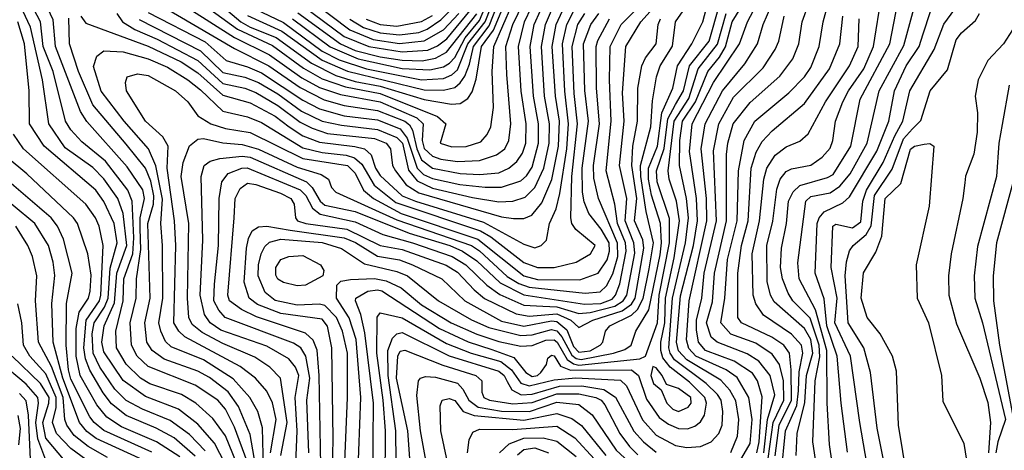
# Model space of a CAD drawing. Extents: x 501367 to 657802, y 482273 to 547541.
# Tile 651 of 656: x 632560 to 636125, y 485634 to 487192. Entities that reach past the tile are written whole.
import ezdxf

# ---------------------------------------------------------------- set-up
doc = ezdxf.new("R2010")
doc.units = 0

msp = doc.modelspace()

# ---------------------------------------------------------------- linework, layer by layer
at = {"layer": '0CON20XD'}
for points in [[(635519.3, 485465), (635492.2, 485655), (635483.9, 485805), (635482.7, 485995), (635441.9, 486141.9), (635382.7, 486255), (635377.4, 486312.6), (635406.7, 486535), (635425, 486552.1), (635495, 486566), (635529.7, 486590.3), (635567, 486635), (635628.4, 486745), (635672.2, 486935), (635761.5, 487098.5), (635805, 487258.5), (635881.5, 487375), (635895.2, 487455), (635938.5, 487555), (635954.3, 487665), (636001.7, 487748.3), (636078.3, 487925), (636222.2, 488127.8)], [(635633.9, 485545), (635602, 485735), (635568, 485975), (635510.9, 486095), (635519.3, 486185), (635497.6, 486295), (635503.7, 486445), (635515, 486452.5), (635575, 486439.4), (635605, 486460.8), (635612.8, 486535), (635625.9, 486575), (635686.9, 486675), (635728, 486772), (635757.6, 486825), (635783, 486935), (635871, 487085), (635906.3, 487176.3), (635968.4, 487261.6), (636042.6, 487385), (636083.3, 487495), (636146.4, 487593.6)], [(633324.9, 485545), (633265, 485660.2), (633205, 485728.8), (633135, 485782.4), (633015, 485828.6), (632935, 485886.6), (632865, 485990), (632857.5, 486025), (632865.3, 486084.7), (632902.9, 486167.1), (632911.8, 486275), (632947.8, 486375), (632935, 486490.4), (632914.9, 486544.9), (632865, 486616.7), (632825, 486657.7), (632725, 486729), (632666.1, 486815), (632643.1, 486975), (632598.6, 487165), (632533.7, 487305)], [(633360.2, 485549.8), (633305, 485686.8), (633259.5, 485749.5), (633197.9, 485805), (633145.7, 485835.7), (633031.3, 485875), (632997.8, 485895), (632945, 485946.3), (632911, 486005), (632908.4, 486065), (632934.9, 486175), (632937.6, 486255), (632969.2, 486345), (632973.4, 486403.4), (632967.6, 486535), (632951.1, 486575), (632870.8, 486680.9), (632785, 486750.2), (632745, 486794.3), (632725.8, 486825), (632681.8, 487005), (632645.5, 487095), (632635.1, 487185), (632577.3, 487295)], [(633383.6, 485593.6), (633338.3, 485718.3), (633305, 485783), (633277.4, 485815), (633195, 485869.9), (633025, 485937.7), (632985.2, 485975), (632965.4, 486015), (632960.3, 486095), (632982.3, 486185), (632982.5, 486255), (632999, 486361), (632996.1, 486436.1), (632996.5, 486475), (633012.4, 486545), (633006, 486576), (632949.4, 486659.4), (632803.4, 486823.4), (632779.8, 486859.8), (632689.7, 487095), (632681.6, 487191.6), (632632.4, 487295)], [(633195, 487325.5), (633361.1, 487185), (633394.3, 487165.7), (633488.1, 487128.1), (633616.6, 487035), (633705, 486990.5), (633775, 486969.1), (633865, 486952.2), (634025, 486902.9), (634123.7, 486886.3), (634155, 486889), (634182.5, 486907.5), (634198.5, 486931.5), (634212.7, 486977.3), (634232.6, 487095), (634275.8, 487154.2), (634321.2, 487265)], [(633546.7, 485256.7), (633564.5, 485705), (633557, 485825), (633570.1, 485905), (633558.3, 485935), (633534.6, 485964.6), (633455, 486010.3), (633288.7, 486068.7), (633249.5, 486095), (633228.8, 486125), (633213, 486195), (633223.2, 486395), (633217.2, 486625), (633227.8, 486665), (633249.8, 486680.2), (633285, 486690.4), (633365, 486698.6), (633395, 486694.7), (633598.3, 486605), (633619.2, 486585), (633648.1, 486535), (633665, 486521.7), (633775, 486497.6), (633969.7, 486420.3), (634117.8, 486375), (634163.4, 486355), (634215, 486320.2), (634299.7, 486239.7), (634385, 486196.5), (634605, 486162.3), (634663.8, 486165), (634705, 486181.3), (634717.1, 486195), (634733.2, 486236.8), (634756.4, 486355), (634752.9, 486385), (634724.6, 486455), (634714.2, 486524.2), (634682.9, 486645), (634702, 486825), (634695.1, 486974.9), (634698, 487095), (634737.8, 487175), (634865, 487303.7)], [(633411.7, 487231.7), (633515, 487181.9), (633655, 487078.6), (633716.6, 487046.6), (633815.1, 487014.9), (634015, 486974.4), (634095, 486979.7), (634125, 486992.2), (634145, 487010.3), (634183, 487105), (634245.4, 487185), (634288.8, 487295)], [(633735.3, 485535), (633747.1, 485825), (633746.4, 485985), (633728.3, 486065), (633706.7, 486115), (633665, 486157.8), (633645, 486162.8), (633565, 486159.7), (633485, 486176.2), (633449.3, 486205), (633423.2, 486265), (633424.1, 486305), (633433.7, 486345), (633447.9, 486372.1), (633465, 486387.7), (633505, 486398), (633655, 486385.8), (633725, 486363.8), (633809, 486309), (633925, 486280.6), (633964.2, 486265), (634076.7, 486175), (634195.8, 486105.8), (634258.6, 486078.6), (634375, 486049.1), (634415, 486051.5), (634485, 486070.8), (634505, 486066.7), (634523.3, 486045), (634558.7, 485978.7), (634575, 485965.8), (634592.7, 485962.7), (634710, 485985), (634750.7, 485999.3), (634774.3, 486015), (634790.9, 486065), (634838.2, 486141.8), (634878.5, 486341.5), (634884.2, 486385), (634880.7, 486455), (634847.7, 486557.7), (634836.1, 486615), (634836.1, 486655), (634868.9, 486735), (634884.4, 486855.6), (634924.8, 486945), (634941.2, 487025), (634993.5, 487105), (635033.4, 487185), (635062.4, 487295)], [(633548, 487195), (633683.9, 487093.9), (633785, 487050.5), (633945, 487015.5), (634045, 487010.6), (634095, 487021.8), (634115.7, 487035), (634135, 487055.7), (634173, 487127), (634225, 487188.8), (634271, 487299)], [(633192.1, 487272.1), (633348.2, 487158.2), (633475, 487099.4), (633587.1, 487017.1), (633655, 486977.7), (633739.1, 486949.1), (633865, 486925.1), (634072.4, 486842.4), (634102.5, 486815), (634081.8, 486745), (634125, 486731.7), (634176.8, 486733.2), (634229.6, 486750.4), (634252.7, 486777.3), (634266, 486805), (634276, 486875), (634270.7, 487005), (634276.4, 487095), (634341.7, 487245)], [(633606.7, 485625), (633599.5, 485815), (633610.2, 485895), (633596.6, 485975), (633577.7, 486005), (633551.8, 486021.8), (633304.3, 486114.3), (633280.8, 486140.8), (633262.9, 486175), (633264.9, 486235), (633279.4, 486375), (633282.1, 486545), (633292.1, 486605), (633315, 486635.6), (633364.5, 486655), (633383.9, 486656.1), (633575, 486576.4), (633595.5, 486555.5), (633620.5, 486510.5), (633648.2, 486488.2), (633775, 486461.1), (633874.8, 486414.8), (633982.6, 486385), (634125.5, 486335.5), (634175.7, 486305), (634251.8, 486231.8), (634298.1, 486198.1), (634385, 486159.6), (634454.5, 486155.5), (634505, 486153.8), (634585, 486128.9), (634625, 486132.3), (634715, 486155.9), (634745.5, 486175), (634757.9, 486195), (634787.1, 486347.1), (634783, 486385), (634752.1, 486465), (634758.4, 486545), (634732.1, 486665), (634748.6, 486825), (634742.7, 486927.3), (634754.2, 487095), (634808.8, 487185), (634896.5, 487283.5)], [(633691.4, 485501.4), (633695.5, 485675), (633690, 486005), (633675, 486083.8), (633655, 486108.5), (633505, 486129.1), (633421.4, 486161.4), (633390.4, 486185), (633372.8, 486242.8), (633381.3, 486365), (633389, 486401), (633402.2, 486427.8), (633425, 486443.3), (633454.4, 486445.6), (633539.1, 486430.9), (633735, 486403.4), (633776.3, 486386.3), (633855, 486336.8), (633935, 486322.7), (633982.6, 486305), (634088.9, 486255), (634171.6, 486175), (634305, 486101.9), (634385, 486083.4), (634485, 486102.3), (634505, 486100.7), (634540.4, 486070.4), (634565, 486009.3), (634585, 485988.8), (634625, 485993.8), (634662.2, 486015), (634671.6, 486025), (634680.8, 486065), (634696.9, 486085), (634775, 486123.5), (634797, 486143), (634817.2, 486182.8), (634838.8, 486291.2), (634854.7, 486385), (634827.9, 486497.9), (634808.5, 486625), (634808.3, 486665), (634844.6, 486805), (634851.2, 486898.8), (634865.2, 486985), (634879.5, 487025), (634924, 487096), (634934.8, 487185), (634996.4, 487273.6)], [(633385, 487207.2), (633508.8, 487151.2), (633655, 487045.6), (633746.3, 487006.3), (634025, 486938.4), (634095, 486937.5), (634135, 486947.2), (634155, 486963.2), (634171.5, 486988.5), (634188.3, 487031.6), (634202.5, 487095), (634259.8, 487170.2), (634305, 487284.2)], [(633612.7, 487262.7), (633755.4, 487155.4), (633839.4, 487120.6), (633935, 487105.9), (634025, 487115.5), (634094.1, 487155.9), (634149.6, 487215)], [(633883.4, 485515), (633884.5, 485705), (633876.6, 485815), (633853.2, 485985), (633853.9, 486116.1), (633865, 486131.8), (633945, 486112.9), (634105, 486020.2), (634194.2, 485985), (634301.7, 485955), (634340.6, 485925), (634375, 485877.5), (634405, 485867.7), (634495, 485889.1), (634573.2, 485896.8), (634735, 485888), (634756.8, 485866.8), (634814.7, 485744.7), (634865, 485688.9), (634935, 485651.9), (634975, 485644.5), (635025, 485647.5), (635064, 485665), (635091.1, 485695), (635103, 485725), (635105.5, 485774.5), (635099.3, 485815), (635086.1, 485836.1), (635045.6, 485875.6), (634931.4, 485961.4), (634915.6, 485985), (634910.8, 486005), (634923.2, 486185), (634970.2, 486385), (634981.7, 486475), (634974.7, 486545), (634948.8, 486665), (634950.2, 486755), (634960.1, 486825), (635007, 486895), (635051.1, 487005), (635093.5, 487056.5), (635115.8, 487094.2), (635139.9, 487185), (635202.8, 487287.2)], [(635135, 485626), (635158.6, 485685), (635164.1, 485745), (635153.1, 485813.1), (635131.4, 485851.4), (635098, 485888), (634975, 485962), (634945, 485994.4), (634938.3, 486025), (634953, 486193), (634999.2, 486375), (635014.6, 486464.6), (635010.4, 486545), (634985.7, 486715), (634994.5, 486815), (635072.6, 486965), (635166.1, 487105), (635194.9, 487185), (635247.1, 487282.9)], [(635145, 485554.4), (635205, 485659.1), (635211.5, 485745), (635200, 485825), (635157.8, 485897.8), (635117.8, 485925), (635008.2, 485975), (634982.5, 486002.6), (634973.7, 486033.6), (634984.5, 486175), (635048, 486465), (635046.5, 486545), (635027.3, 486725), (635041.7, 486815), (635105.1, 486935), (635185, 487032.4), (635231.6, 487105), (635252.2, 487175), (635299.2, 487285)], [(635270.5, 485605), (635288.3, 485735), (635326.3, 485815), (635325.1, 485885), (635310.7, 485945), (635285, 485981.6), (635225, 486021.5), (635134.6, 486054.6), (635098.6, 486095), (635112.6, 486185), (635123.1, 486325), (635157.5, 486465), (635162.1, 486645), (635183.4, 486755), (635221.9, 486825), (635345, 486927.5), (635401.1, 486985), (635425, 487019.6), (635454.1, 487095), (635469.4, 487185), (635491.4, 487265)], [(635371.4, 485615), (635374.6, 485695), (635403.3, 485806.7), (635408.3, 485905), (635431.8, 485985), (635425, 486034.8), (635401.9, 486075), (635291.2, 486171.2), (635278.7, 486195), (635266, 486245), (635265.1, 486375), (635287, 486463), (635300.8, 486579.2), (635313.7, 486615), (635335, 486643.3), (635355, 486653), (635425, 486666.1), (635466, 486695), (635495, 486727.3), (635504.3, 486755), (635513.4, 486825), (635540.9, 486895), (635560.6, 486935), (635615.9, 487015), (635651.9, 487095), (635681.9, 487285)], [(632781.9, 487205), (632800, 487180), (633025, 487096.6), (633145, 487039.3), (633205, 486999.9), (633295, 486919.2), (633395, 486891.4), (633485, 486843), (633535.2, 486805), (633585, 486771.6), (633645, 486748.8), (633774, 486734), (633808.2, 486725), (633832.7, 486702.7), (633848.8, 486655), (633865, 486628.1), (633945.2, 486555), (633993.3, 486535), (634239.1, 486459.1), (634385, 486380.2), (634425, 486367), (634447.8, 486375), (634467.3, 486395), (634478.4, 486455), (634501.8, 486508.2), (634516.1, 486563.9), (634540.7, 486725), (634547.2, 486815), (634533.3, 486933.3), (634525.1, 487105), (634541.2, 487175), (634565, 487222.2)], [(632911.7, 487215), (632932.5, 487185), (632976.6, 487156.6), (633058.2, 487121.8), (633205, 487044.7), (633295, 486961.3), (633375, 486944.3), (633415, 486928.6), (633495, 486881.6), (633575, 486821.6), (633619.3, 486799.3), (633675, 486780.1), (633845, 486761.8), (633887, 486745), (633903, 486725), (633909.6, 486665), (633920.2, 486645), (633958.9, 486595), (634005.4, 486565.4), (634305, 486478.6), (634347.6, 486472.4), (634385, 486473.3), (634414.6, 486485.4), (634450.7, 486529.3), (634486.6, 486613.4), (634511.2, 486735), (634514.1, 486825), (634499.7, 486915), (634487.5, 487095), (634502.7, 487175), (634525, 487224.5)], [(632993.1, 487193.1), (633215, 487079.7), (633295, 487001.1), (633375, 486984.5), (633425, 486965.1), (633495, 486924.1), (633580.8, 486860.8), (633655, 486824.7), (633725, 486810.2), (633855, 486794.9), (633925, 486765.5), (633945.9, 486745), (633967.2, 486647.2), (633998.8, 486608.8), (634055, 486582.2), (634199.3, 486549.3), (634295, 486533.3), (634345, 486535.2), (634389.9, 486550.1), (634425, 486584.8), (634457.5, 486655), (634477, 486745), (634478.7, 486815), (634460.5, 486915), (634448.9, 487095), (634463.3, 487175), (634485.1, 487225)], [(633025, 487218.7), (633231.7, 487111.7), (633307.6, 487045), (633385, 487022), (633435, 486999.9), (633585, 486901.4), (633645, 486869.5), (633734.9, 486844.9), (633855, 486830.3), (633937.1, 486797.1), (633963.5, 486763.5), (633999.6, 486655), (634022.3, 486632.3), (634055, 486617.2), (634153.8, 486596.2), (634245, 486585.8), (634305, 486586.4), (634375, 486608.8), (634395, 486626.9), (634415, 486658.6), (634438.8, 486745), (634438.9, 486815), (634420.2, 486915), (634408.3, 487095), (634423.3, 487175), (634445.1, 487225)], [(633052.7, 487255), (633337.6, 487087.6), (633461.5, 487025), (633575, 486947.4), (633661.9, 486901.9), (633735, 486882.3), (633855, 486864.2), (633954.8, 486824.8), (633971.5, 486811.5), (633982.3, 486792.3), (633998.5, 486725), (634015, 486685.4), (634054.4, 486654.4), (634155, 486635.1), (634225, 486632.5), (634295, 486638.7), (634331.2, 486655), (634360.5, 486679.5), (634380.2, 486709.8), (634392.9, 486745), (634393.9, 486815), (634376.1, 486933.9), (634365.5, 487095), (634388, 487185), (634412.7, 487237.3)], [(633172.9, 487232.9), (633338.3, 487128.3), (633464.8, 487065), (633581.7, 486981.7), (633645, 486947.2), (633721.1, 486921.1), (633865, 486895.1), (633997.6, 486837.6), (634020.7, 486815), (634017.8, 486755), (634025, 486726.2), (634055, 486698.2), (634085, 486687.8), (634145, 486679.4), (634225, 486683), (634286.9, 486703.1), (634316.3, 486725), (634331.6, 486755), (634338.8, 486815), (634324, 486994), (634320.7, 487095), (634345.1, 487175), (634384.7, 487255)], [(633585, 487242.3), (633735, 487131.4), (633824.7, 487095), (633945, 487075.4), (634037.5, 487082.5), (634072.4, 487097.6), (634106.7, 487123.3), (634191.2, 487225)], [(633784.6, 485535.4), (633795.6, 485825), (633777.7, 486035), (633752.9, 486112.9), (633707, 486185), (633708.1, 486231.9), (633723.3, 486246.7), (633757.4, 486252.6), (633845, 486255.9), (633887.1, 486247.1), (633941.7, 486221.7), (634015, 486160.6), (634122.4, 486095), (634215, 486054.3), (634295, 486027.7), (634375, 486010.8), (634415, 486013.2), (634465, 486032.1), (634495, 486033.9), (634506.2, 486025), (634542.3, 485962.3), (634565, 485946.9), (634585, 485941.9), (634805.2, 485964.8), (634825.6, 485974.4), (634869.6, 486095), (634874.9, 486195), (634912.3, 486385), (634912.5, 486472.5), (634868.4, 486605), (634865.5, 486645), (634893.8, 486726.2), (634906.6, 486833.4), (634935, 486885.6), (634963.8, 486935), (634984.9, 487025.1), (635055.9, 487115), (635094.2, 487245.8)], [(633755, 487194.1), (633805, 487164.4), (633865, 487144.5), (633935, 487137.6), (634005, 487146.5), (634035, 487157.8), (634085, 487191.4), (634131.5, 487238.5)], [(635254, 485625), (635267.7, 485745), (635294, 485835), (635277.6, 485905), (635236.5, 485956.5), (635193.7, 485983.6), (635085.9, 486025), (635063.5, 486043.5), (635046.6, 486095), (635068.8, 486171.2), (635075.3, 486275), (635119.5, 486465), (635119.2, 486705), (635123.9, 486745), (635143.4, 486815), (635205, 486893.1), (635311.6, 486988.4), (635358.8, 487051.2), (635381, 487105), (635392.7, 487185), (635417.9, 487255)], [(635462, 485465), (635432.1, 485665), (635440.5, 485885), (635457.4, 485972.6), (635455.1, 486015), (635422, 486112), (635359.7, 486175), (635342.2, 486202.2), (635321.7, 486255), (635315.1, 486295), (635318.1, 486365), (635336.5, 486455), (635344, 486536), (635360.3, 486569.7), (635385, 486591.7), (635485, 486621), (635505, 486632.5), (635568.7, 486735), (635602.9, 486905), (635710.8, 487105), (635739, 487255)], [(635557.2, 485627.2), (635534.1, 485805), (635520, 485975), (635482.9, 486085), (635472.7, 486182.7), (635440.3, 486275), (635447, 486455), (635454.7, 486475.3), (635473.3, 486496.7), (635540.4, 486529.6), (635565, 486551.6), (635664, 486716), (635707.2, 486825), (635727.1, 486935), (635770, 487025), (635816.3, 487095), (635831.3, 487141.3), (635858.1, 487221.9)], [(633231.7, 485631.7), (633175, 485691.7), (633105, 485742.2), (633005, 485782.4), (632945, 485814.6), (632904.6, 485855), (632850.4, 485935), (632825.7, 485985.7), (632822.3, 486055), (632829.6, 486095), (632867.5, 486152.5), (632880.7, 486185), (632887, 486293), (632912.9, 486385), (632901.7, 486455), (632864.9, 486534.9), (632835.2, 486575), (632648.1, 486735), (632596, 486815), (632594.3, 486935), (632577.1, 487105), (632553.7, 487185)], [(633419.9, 485545), (633395, 485691.2), (633352.3, 485792.3), (633315, 485845.8), (633247.1, 485897.1), (633205, 485920.6), (633083.4, 485963.4), (633040.2, 485995), (633020.8, 486025), (633012.8, 486095), (633032.6, 486185), (633023.7, 486455), (633044.2, 486525), (633045.8, 486555), (633035, 486607.4), (633015.4, 486655), (632945, 486741.3), (632825, 486884.3), (632773.4, 487005), (632739.8, 487105), (632738.1, 487198.1)], [(633445.4, 485474.6), (633439.7, 485715), (633422.4, 485775), (633393.4, 485825), (633332.7, 485892.7), (633225, 485961.9), (633108.8, 486008.8), (633088.3, 486028.3), (633071, 486065), (633064.1, 486095), (633078.5, 486185), (633077.1, 486375), (633070.6, 486455), (633076.9, 486543.1), (633053.5, 486663.5), (633026.2, 486725), (632937.7, 486825), (632855, 486934.2), (632826.9, 487023.1), (632839.8, 487060.2), (632865, 487079.1), (632935, 487075.5), (633025, 487050.9), (633095, 487020.7), (633169, 486975), (633215, 486938.8), (633295, 486861), (633385, 486840.4), (633435, 486820.8), (633585, 486728.9), (633655, 486711.4), (633742.4, 486702.4), (633772.2, 486692.2), (633799.1, 486669.1), (633843.6, 486593.6), (633921.3, 486531.3), (634228, 486428), (634266, 486406), (634385, 486313.7), (634435, 486296), (634495, 486295.8), (634575, 486314.3), (634626.8, 486345), (634643.1, 486375), (634573.2, 486433.2), (634559.4, 486455), (634555.2, 486475.2), (634558.8, 486625), (634580.1, 486815), (634567.7, 486925), (634560, 487095), (634581.3, 487175), (634606.4, 487215)], [(633468.3, 485625), (633488.8, 485745), (633475, 485805.4), (633455, 485848.2), (633414.2, 485895), (633357.8, 485937.8), (633158.4, 486045), (633135.7, 486065.7), (633117.8, 486095), (633125.6, 486375), (633120.4, 486465), (633093.7, 486655), (633098, 486735), (633078.7, 486768.7), (633015.3, 486825), (632946.9, 486935), (632942.9, 486965), (632949.2, 486985), (632986, 486996), (633025, 486990.2), (633124.6, 486935), (633168.4, 486895), (633204.5, 486844.5), (633251.5, 486815), (633305, 486798.4), (633395, 486784.6), (633585, 486690.1), (633747.1, 486665), (633775, 486636.9), (633804.9, 486575), (633841.1, 486545), (633941.4, 486491.4), (634218.5, 486398.5), (634385, 486265.5), (634435, 486251.7), (634588.6, 486251.4), (634655, 486275.6), (634686.8, 486323.2), (634695.7, 486354.3), (634694.7, 486385), (634665, 486434.8), (634621, 486491), (634603.4, 486533.4), (634597.7, 486567.7), (634596.1, 486655), (634619.1, 486825), (634605.9, 486935.9), (634601.2, 487105), (634628.3, 487175), (634656.8, 487215)], [(633504.9, 485615), (633528.2, 485735), (633504.4, 485895), (633465.3, 485935.3), (633411, 485971), (633295, 486020.3), (633220.4, 486060.4), (633185, 486089), (633172, 486115), (633167.7, 486185), (633172.1, 486455), (633145.2, 486625), (633151.6, 486675), (633175, 486735.4), (633205, 486760.2), (633225, 486762.4), (633295, 486746.8), (633365, 486740.6), (633425, 486723.7), (633565, 486658.2), (633652, 486632), (633678.2, 486615), (633688.5, 486585), (633705, 486568), (633925, 486467.7), (634195.3, 486375.3), (634225, 486356.2), (634325, 486263.4), (634367.8, 486237.8), (634405, 486224.3), (634607.5, 486202.5), (634662.2, 486207.8), (634685, 486228.7), (634707.5, 486272.6), (634725.1, 486334.9), (634725, 486383.3), (634655.7, 486545), (634638.4, 486618.4), (634637.9, 486665), (634659, 486815), (634648.9, 486945), (634646.8, 487095), (634652.8, 487117.2), (634695.7, 487195)], [(633650.9, 485579.1), (633644.6, 485905), (633636.6, 485996.6), (633622.3, 486032.3), (633595, 486057.4), (633417.2, 486117.2), (633363.5, 486143.5), (633320, 486175), (633314.2, 486195), (633337.1, 486475), (633340, 486545), (633358.4, 486581.6), (633385, 486600.5), (633415, 486595.4), (633504.7, 486565), (633541.4, 486545), (633554.3, 486525), (633558.2, 486475), (633566, 486465), (633595.6, 486455), (633745, 486434.7), (633865, 486375.7), (633945, 486360.9), (634103.6, 486303.6), (634145, 486279.2), (634205, 486215.2), (634243.5, 486183.5), (634357.3, 486127.3), (634405, 486119.5), (634505, 486127.5), (634555.4, 486105), (634585, 486078.4), (634635.7, 486105), (634740.8, 486139.2), (634775, 486163.3), (634788.7, 486185), (634820.3, 486365), (634816.2, 486396.2), (634786.2, 486465), (634794.2, 486545), (634776.7, 486665), (634780.4, 486735), (634796.9, 486825), (634797.7, 486945), (634812.5, 487025), (634825.9, 487054.1), (634864.3, 487105), (634871.8, 487175), (634880.4, 487195)], [(633567.3, 487217.3), (633721.2, 487105), (633775, 487081.3), (633865, 487058.1), (633945, 487045.4), (634016.7, 487043.3), (634065, 487052.9), (634104.8, 487075.2), (634215, 487213.8)], [(633839.2, 485535), (633841.4, 485805), (633809.2, 486059.2), (633795.1, 486125.1), (633775.6, 486175), (633777.4, 486185), (633820.6, 486209.4), (633855, 486214.2), (633870.6, 486210.6), (634079.6, 486075), (634183.2, 486026.8), (634269.2, 485999.2), (634349.7, 485969.7), (634393, 485915), (634415, 485900.7), (634435, 485904.4), (634447.1, 485915), (634466.9, 485945), (634472.4, 485967.6), (634485, 485978.2), (634495, 485975.8), (634518.1, 485938.1), (634553.8, 485923.8), (634775.1, 485925.1), (634800.1, 485905), (634829.1, 485819.1), (634875, 485752.4), (634908.7, 485728.7), (634945, 485713), (634977.7, 485712.3), (635005, 485721.7), (635025, 485736.5), (635039.2, 485760.8), (635046.5, 485805), (635041, 485825), (634985, 485880.8), (634915, 485935.4), (634889.1, 485969.1), (634881.2, 485995), (634881.2, 486025), (634896.1, 486095), (634898.6, 486185), (634929.7, 486330.3), (634948.6, 486465), (634937.6, 486535), (634911.4, 486615), (634907.3, 486645), (634929.5, 486825), (634983.3, 486906.7), (635017, 487015), (635086.1, 487103.9), (635118.1, 487215)], [(633815, 487194.7), (633865, 487175.4), (633925, 487168.9), (634015, 487186), (634055, 487207.7)], [(635229.5, 485625), (635237.6, 485665), (635248, 485828), (635231.2, 485885), (635212.8, 485912.8), (635146.5, 485956.5), (635043.2, 485995), (635017.9, 486025), (635010.5, 486069.5), (635010.3, 486105), (635029.2, 486185), (635038.5, 486275), (635083.1, 486465), (635072.1, 486717.9), (635091.6, 486815), (635145, 486912.3), (635251.9, 487018.1), (635295.1, 487084.9), (635308.1, 487115), (635328.2, 487205)], [(635295.5, 485614.5), (635309.8, 485725), (635354.1, 485815.9), (635353.2, 485925), (635347, 485985), (635326.3, 486015), (635283.5, 486043.5), (635173.4, 486095), (635159.7, 486115), (635160, 486275), (635173, 486375), (635197, 486465), (635208.6, 486655), (635226.6, 486713.4), (635248.7, 486751.3), (635285, 486789.5), (635401.1, 486888.9), (635492.1, 487015), (635529.1, 487105), (635540.3, 487205)], [(635317.6, 485545), (635332.5, 485705), (635373.7, 485796.3), (635380.2, 485849.8), (635382, 485918), (635396, 485985), (635390.5, 486015), (635355, 486054.5), (635253.5, 486123.5), (635225, 486164), (635215.1, 486195.1), (635211.9, 486345), (635239.1, 486465), (635254.4, 486615.6), (635265.3, 486655.3), (635295, 486701.9), (635335, 486731.7), (635385, 486753.2), (635415, 486778.8), (635477.2, 486895), (635564.8, 487025), (635595.8, 487095), (635599.2, 487195)], [(635699, 485545), (635664.6, 485714.6), (635640.8, 485915), (635616.6, 486005), (635559.2, 486095), (635549.2, 486265), (635553.5, 486316.5), (635565, 486356.1), (635577.4, 486375), (635625, 486414.8), (635643.3, 486446.7), (635655, 486556), (635718.8, 486651.2), (635759.4, 486760.6), (635792.7, 486797.3), (635822.3, 486827.7), (635856.3, 486935), (635918.7, 487011.3), (635951.1, 487118.9), (635970, 487145), (636020.8, 487189.2), (636034.8, 487215.2)], [(636155, 487155.5), (636121.5, 487105), (636065.7, 487044.3), (636030, 486975), (636020, 486915), (636027.9, 486855), (636026.8, 486785), (636014.1, 486705.9), (635985, 486626.2), (635981.8, 486601.8), (635975.3, 486545), (635932.5, 486345), (635923, 486265), (635923.5, 486195), (635951.9, 486091.9), (636036.3, 485895), (636065, 485807.1), (636074.8, 485734.8), (636067.2, 485625)], [(636142, 486955), (636117, 486813), (636104.8, 486745), (636097.2, 486625), (636028.3, 486371.7), (636015.7, 486265), (636018.8, 486185), (636046.5, 486095), (636129.7, 485745), (636101.9, 485665), (636094.8, 485625)], [(633195, 485612.9), (633118.7, 485678.7), (633054.7, 485714.7), (632945, 485759.6), (632892.6, 485802.6), (632861.7, 485841.7), (632813.8, 485923.8), (632798.5, 485965), (632792.3, 486005), (632800.5, 486105), (632848.8, 486175), (632854.2, 486195), (632862, 486375), (632847.3, 486445), (632834.5, 486475), (632799, 486525), (632573.9, 486725), (632537.5, 486777.5)], [(635773.1, 485535), (635741.4, 485725), (635735, 485920), (635720.5, 485975), (635676, 486056), (635628.8, 486115), (635606.1, 486185), (635615, 486275.8), (635659.3, 486350.7), (635681.1, 486408.9), (635693.8, 486545), (635750.5, 486599.5), (635785, 486723.3), (635800, 486735), (635835, 486742.3), (635855, 486744.4), (635870, 486735), (635852.9, 486517.1), (635805.4, 486305), (635810, 486185), (635850.4, 486095), (635897.8, 485905), (635902, 485812), (635978.5, 485658.5), (635991.2, 485575)], [(633139.9, 485609.9), (633055, 485665.1), (632928.8, 485718.8), (632875, 485754.2), (632839.1, 485799.1), (632779.2, 485905), (632764.6, 485975), (632764.6, 486074.6), (632775.5, 486134.5), (632809.1, 486185), (632815, 486210), (632818.3, 486268.3), (632806.2, 486345), (632768.7, 486455), (632754.8, 486475), (632585.7, 486635), (632515, 486693.9)], [(633037.9, 485627.9), (632865, 485705.6), (632829.1, 485735), (632814.4, 485755), (632745, 485891), (632736.7, 485925), (632728.3, 486015), (632729.3, 486165), (632749.7, 486275), (632718.1, 486398.1), (632697.3, 486445), (632674.4, 486475), (632496.8, 486626.8)], [(636159.7, 486615), (636096.2, 486385), (636084, 486265), (636085.8, 486175), (636108.1, 486015), (636157.8, 485745)], [(633035, 485586.2), (632837.1, 485677.2), (632802.6, 485702.6), (632776.2, 485735), (632715.8, 485895), (632681.1, 486025), (632675.9, 486165), (632686.9, 486266.9), (632681.1, 486315), (632663.8, 486375), (632614.8, 486455), (632456.3, 486585)], [(632878.2, 485608.2), (632808, 485648), (632757.8, 485687.8), (632730.8, 485725), (632724, 485745), (632717.3, 485825), (632675, 485937.3), (632628.6, 486025), (632617, 486175), (632621.7, 486265), (632606.6, 486335), (632589.8, 486375), (632545.6, 486445)], [(633565, 486228.8), (633515, 486241.2), (633495, 486253.4), (633487.9, 486267.9), (633487.8, 486295), (633505, 486324.6), (633534.4, 486335.6), (633585, 486339), (633649.4, 486305), (633660.6, 486285), (633658, 486265), (633595, 486231.1), (633565, 486228.8)], [(632817.4, 485587.4), (632745, 485640.6), (632693.4, 485695), (632678.7, 485735), (632691.5, 485788.5), (632692, 485825), (632655, 485910.3), (632597.1, 485975), (632573.9, 486015), (632567.6, 486095), (632553.5, 486163.5)], [(633925.4, 485365), (633922.3, 485705), (633893.7, 485905), (633892.6, 485995), (633909.9, 486040.1), (633925, 486055.5), (633945, 486059.9), (634115, 485975.9), (634295, 485920.6), (634314.2, 485905), (634325, 485882.5), (634342.3, 485852.3), (634375.3, 485835.3), (634415, 485837.5), (634515, 485865.7), (634595, 485867.7), (634675, 485853.7), (634716.9, 485826.9), (634783.9, 485703.9), (634818.4, 485665), (634865, 485627.3)], [(632495.7, 485435.7), (632575, 485391.4), (632658.6, 485385), (632745, 485424.4), (632836.8, 485443.2), (632850, 485455), (632819.4, 485489.4), (632798.4, 485535), (632725, 485594.5), (632655, 485678.3), (632644, 485735), (632665.5, 485804.5), (632666.2, 485825), (632635, 485876.3), (632532.6, 485975)], [(633988.1, 485385), (633964.9, 485705), (633924.8, 485895), (633929.3, 485975), (633937.7, 485992.3), (633955, 485996.2), (634092.4, 485942.4), (634211.6, 485905), (634233.4, 485885), (634233.7, 485845), (634240, 485825), (634261.1, 485815), (634345, 485802.1), (634415, 485807.2), (634505, 485839), (634585, 485839), (634645.4, 485825.4), (634664.8, 485815), (634678.6, 485798.6), (634733, 485695), (634767.7, 485647.7), (634798.1, 485618.1)], [(632505, 485489.3), (632585, 485453), (632655, 485447.3), (632680.3, 485465), (632701.3, 485535), (632655, 485598.6), (632625.5, 485675.5), (632618.3, 485735), (632628.6, 485805), (632626.1, 485825), (632583.3, 485873.3), (632484.8, 485954.8)], [(634945, 485774.8), (634980.2, 485789.8), (634990.8, 485805), (634989.6, 485825), (634945, 485857.6), (634901.9, 485871.9), (634886.7, 485905), (634865, 485932.6), (634852.4, 485937.6), (634845.2, 485905), (634855, 485875.9), (634882.3, 485852.3), (634903, 485805), (634925, 485783.5), (634945, 485774.8)], [(634040.4, 485545), (634010.8, 485705), (633997.4, 485832.6), (634003.9, 485885), (634011.1, 485895), (634029.4, 485900.6), (634065, 485899.1), (634145, 485876.9), (634165, 485855.2), (634185.8, 485815), (634220.2, 485790.2), (634305, 485775.8), (634406.2, 485775), (634505, 485808.5), (634585, 485799.7), (634633, 485763), (634719.7, 485635), (634795, 485565.7)], [(632465, 485546.8), (632572, 485548), (632588.1, 485561.9), (632598.8, 485601.2), (632591.8, 485761.8), (632582.9, 485812.9), (632559.6, 485839.6)], [(634121.3, 485535), (634084.2, 485705), (634082, 485795), (634089.1, 485815), (634115, 485821.6), (634135, 485814), (634165.2, 485775), (634205, 485759.5), (634385, 485743.3), (634505, 485767.2), (634559.4, 485749.4), (634594.2, 485724.2), (634681.9, 485615)], [(632556.6, 485653.4), (632563.2, 485713.2), (632555, 485760)], [(634181.3, 485625), (634187.5, 485672.5), (634200.5, 485699.5), (634225, 485711), (634345, 485709.7), (634505, 485721.6), (634569.4, 485679.4), (634641.4, 485601.4)], [(634297.5, 485625), (634332, 485658), (634385, 485677.7), (634455, 485679.4), (634505, 485667.2), (634575, 485612)], [(634361.8, 485618.2), (634385, 485637), (634425, 485643.2), (634474.7, 485625)]]:
    msp.add_lwpolyline(points, dxfattribs=at)

doc.saveas('drawing.dxf')
